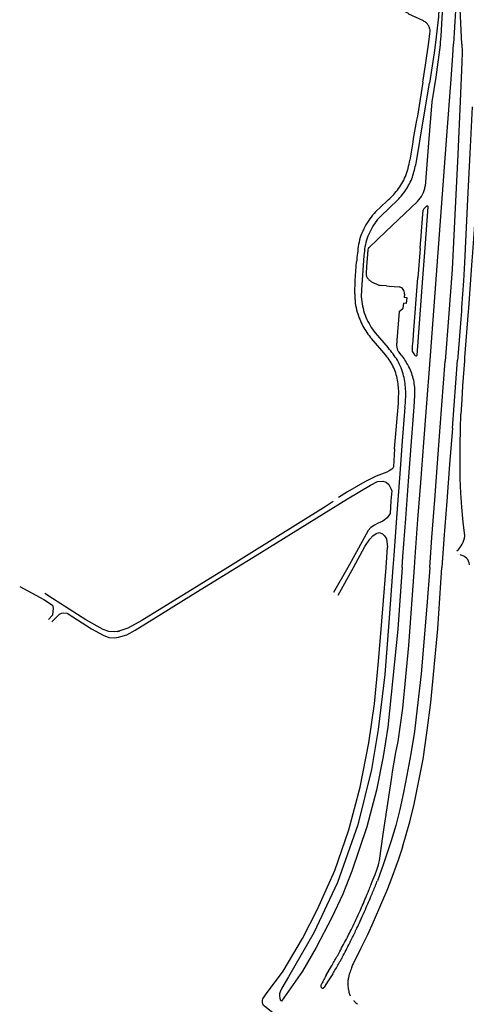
# Model space of a CAD drawing. Extents: x 148869 to 161638, y 453607 to 469810.
# Tile 952 of 1056: x 159116.35 to 159118.99, y 459873.23 to 459879.06. Entities that reach past the tile are written whole.
import ezdxf

# ---------------------------------------------------------------- set-up
doc = ezdxf.new("R2010")
doc.units = 0
doc.layers.add('LKI_V01_KANTRIJWEG', color=252, linetype='CONTINUOUS')

msp = doc.modelspace()

# ---------------------------------------------------------------- linework, layer by layer
at = {"layer": 'LKI_V01_KANTRIJWEG'}
for p, q in [((159118.8121, 459878.7247), (159118.7885, 459878.5778)), ((159118.8121, 459878.7247), (159118.7885, 459878.5778)), ((159118.736, 459878.6948), (159118.7039, 459878.4933)), ((159118.736, 459878.6948), (159118.7039, 459878.4933)), ((159118.7369, 459878.4541), (159118.7747, 459878.6883)), ((159118.7369, 459878.4541), (159118.7747, 459878.6883)), ((159118.8784, 459878.3771), (159118.9039, 459878.7119)), ((159118.8784, 459878.3771), (159118.9039, 459878.7119)), ((159118.7885, 459878.5778), (159118.7689, 459878.3344)), ((159118.7885, 459878.5778), (159118.7689, 459878.3344)), ((159118.6983, 459878.225), (159118.7369, 459878.4541)), ((159118.6983, 459878.225), (159118.7369, 459878.4541)), ((159118.843, 459877.8987), (159118.8784, 459878.3771)), ((159118.843, 459877.8987), (159118.8784, 459878.3771)), ((159118.6777, 459878.3386), (159118.6595, 459878.2328)), ((159118.6777, 459878.3386), (159118.6595, 459878.2328)), ((159118.7689, 459878.3344), (159118.7493, 459878.0776)), ((159118.7689, 459878.3344), (159118.7493, 459878.0776)), ((159118.4564, 459877.9268), (159118.4895, 459877.9586)), ((159118.4564, 459877.9268), (159118.4895, 459877.9586)), ((159118.489, 459877.903), (159118.5857, 459877.9948)), ((159118.489, 459877.903), (159118.5857, 459877.9948)), ((159118.5232, 459877.989), (159118.4895, 459877.9586)), ((159118.5232, 459877.989), (159118.4895, 459877.9586)), ((159118.5523, 459877.8428), (159118.7043, 459877.9875)), ((159118.5523, 459877.8428), (159118.7043, 459877.9875)), ((159118.4588, 459877.8686), (159118.4552, 459877.8638)), ((159118.4588, 459877.8686), (159118.4552, 459877.8638)), ((159118.5172, 459877.8092), (159118.5523, 459877.8428)), ((159118.5172, 459877.8092), (159118.5523, 459877.8428)), ((159118.7788, 459877.0467), (159118.843, 459877.8987)), ((159118.7788, 459877.0467), (159118.843, 459877.8987)), ((159118.5172, 459877.8092), (159118.4174, 459877.7151)), ((159118.5172, 459877.8092), (159118.4174, 459877.7151)), ((159118.7196, 459877.7085), (159118.7069, 459877.5357)), ((159118.7196, 459877.7085), (159118.7069, 459877.5357)), ((159118.3874, 459877.6667), (159118.3732, 459877.4639)), ((159118.3874, 459877.6667), (159118.3732, 459877.4639)), ((159118.5208, 459877.4871), (159118.4915, 459877.4895)), ((159118.5208, 459877.4871), (159118.4915, 459877.4895)), ((159118.5208, 459877.4871), (159118.5371, 459877.486)), ((159118.5208, 459877.4871), (159118.5371, 459877.486)), ((159118.5371, 459877.486), (159118.5955, 459877.4817)), ((159118.5371, 459877.486), (159118.5955, 459877.4817)), ((159118.6273, 459877.4393), (159118.626, 459877.4199)), ((159118.6273, 459877.4393), (159118.626, 459877.4199)), ((159118.5953, 459877.335), (159118.5824, 459877.1632)), ((159118.5953, 459877.335), (159118.5824, 459877.1632)), ((159118.9653, 459877.3598), (159118.9639, 459877.3386)), ((159118.9653, 459877.3598), (159118.9639, 459877.3386)), ((159118.454, 459877.2101), (159118.5316, 459877.1196)), ((159118.454, 459877.2101), (159118.5316, 459877.1196)), ((159118.5167, 459877.0765), (159118.4314, 459877.1758)), ((159118.5167, 459877.0765), (159118.4314, 459877.1758)), ((159118.5824, 459877.1632), (159118.5814, 459877.1505)), ((159118.5824, 459877.1632), (159118.5814, 459877.1505)), ((159118.5929, 459877.0958), (159118.606, 459877.0784)), ((159118.5929, 459877.0958), (159118.606, 459877.0784)), ((159118.6095, 459877.075), (159118.606, 459877.0784)), ((159118.6095, 459877.075), (159118.606, 459877.0784)), ((159118.6095, 459877.075), (159118.6164, 459877.0675)), ((159118.6095, 459877.075), (159118.6164, 459877.0675)), ((159118.6164, 459877.0675), (159118.619, 459877.0642)), ((159118.6164, 459877.0675), (159118.619, 459877.0642)), ((159118.7572, 459876.7664), (159118.7788, 459877.0467)), ((159118.7572, 459876.7664), (159118.7788, 459877.0467)), ((159118.8391, 459876.6514), (159118.8682, 459877.0415)), ((159118.8391, 459876.6514), (159118.8682, 459877.0415)), ((159118.9109, 459876.6445), (159118.9418, 459877.0464)), ((159118.9109, 459876.6445), (159118.9418, 459877.0464)), ((159118.9431, 459877.0672), (159118.9418, 459877.0464)), ((159118.9431, 459877.0672), (159118.9418, 459877.0464)), ((159118.982, 459877.0425), (159118.9711, 459876.8944)), ((159118.982, 459877.0425), (159118.9711, 459876.8944)), ((159118.9711, 459876.8944), (159118.9662, 459876.8118)), ((159118.9711, 459876.8944), (159118.9662, 459876.8118)), ((159118.5691, 459876.5218), (159118.5911, 459876.7925)), ((159118.5691, 459876.5218), (159118.5911, 459876.7925)), ((159118.5911, 459876.7925), (159118.5928, 459876.8346)), ((159118.5911, 459876.7925), (159118.5928, 459876.8346)), ((159118.6854, 459876.7716), (159118.6888, 459876.8375)), ((159118.6854, 459876.7716), (159118.6888, 459876.8375)), ((159118.9662, 459876.8118), (159118.9615, 459876.7271)), ((159118.9662, 459876.8118), (159118.9615, 459876.7271)), ((159118.63, 459876.7693), (159118.6141, 459876.5681)), ((159118.63, 459876.7693), (159118.6141, 459876.5681)), ((159118.6696, 459876.5652), (159118.6854, 459876.7716)), ((159118.6696, 459876.5652), (159118.6854, 459876.7716)), ((159118.7416, 459876.5592), (159118.7572, 459876.7664)), ((159118.7416, 459876.5592), (159118.7572, 459876.7664)), ((159118.9588, 459876.6402), (159118.9615, 459876.7271)), ((159118.9588, 459876.6402), (159118.9615, 459876.7271)), ((159118.8229, 459876.4372), (159118.8391, 459876.6514)), ((159118.8229, 459876.4372), (159118.8391, 459876.6514)), ((159118.9109, 459876.6445), (159118.8943, 459876.4291)), ((159118.9109, 459876.6445), (159118.8943, 459876.4291)), ((159118.9565, 459876.5437), (159118.9588, 459876.6402)), ((159118.9565, 459876.5437), (159118.9588, 459876.6402)), ((159118.6141, 459876.5681), (159118.5985, 459876.348)), ((159118.6141, 459876.5681), (159118.5985, 459876.348)), ((159118.6521, 459876.3298), (159118.6696, 459876.5652)), ((159118.6521, 459876.3298), (159118.6696, 459876.5652)), ((159118.7236, 459876.3232), (159118.7416, 459876.5592)), ((159118.7236, 459876.3232), (159118.7416, 459876.5592)), ((159118.5691, 459876.5218), (159118.5616, 459876.4162)), ((159118.5691, 459876.5218), (159118.5616, 459876.4162)), ((159118.956, 459876.4355), (159118.9565, 459876.5437)), ((159118.956, 459876.4355), (159118.9565, 459876.5437)), ((159118.8064, 459876.22), (159118.8229, 459876.4372)), ((159118.8064, 459876.22), (159118.8229, 459876.4372)), ((159118.8943, 459876.4291), (159118.8776, 459876.213)), ((159118.8943, 459876.4291), (159118.8776, 459876.213)), ((159118.5985, 459876.348), (159118.5804, 459876.1137)), ((159118.5985, 459876.348), (159118.5804, 459876.1137)), ((159118.6353, 459876.1085), (159118.6521, 459876.3298)), ((159118.6353, 459876.1085), (159118.6521, 459876.3298)), ((159118.7071, 459876.1028), (159118.7236, 459876.3232)), ((159118.7071, 459876.1028), (159118.7236, 459876.3232)), ((159118.7897, 459875.9971), (159118.8064, 459876.22)), ((159118.7897, 459875.9971), (159118.8064, 459876.22)), ((159118.8776, 459876.213), (159118.8609, 459875.9874)), ((159118.8776, 459876.213), (159118.8609, 459875.9874)), ((159118.9665, 459876.176), (159118.9611, 459876.2597)), ((159118.9665, 459876.176), (159118.9611, 459876.2597)), ((159118.5804, 459876.1137), (159118.5637, 459875.8905)), ((159118.5804, 459876.1137), (159118.5637, 459875.8905)), ((159118.6184, 459875.8851), (159118.6353, 459876.1085)), ((159118.6184, 459875.8851), (159118.6353, 459876.1085)), ((159118.6908, 459875.8819), (159118.7071, 459876.1028)), ((159118.6908, 459875.8819), (159118.7071, 459876.1028)), ((159118.7769, 459875.8195), (159118.7897, 459875.9971)), ((159118.7769, 459875.8195), (159118.7897, 459875.9971)), ((159118.8609, 459875.9874), (159118.8486, 459875.8195)), ((159118.8609, 459875.9874), (159118.8486, 459875.8195)), ((159118.5181, 459875.8195), (159118.5268, 459875.9387)), ((159118.5181, 459875.8195), (159118.5268, 459875.9387)), ((159118.5637, 459875.8905), (159118.5585, 459875.8195)), ((159118.5637, 459875.8905), (159118.5585, 459875.8195)), ((159118.6134, 459875.8195), (159118.6184, 459875.8851)), ((159118.6134, 459875.8195), (159118.6184, 459875.8851)), ((159118.6861, 459875.8195), (159118.6908, 459875.8819)), ((159118.6861, 459875.8195), (159118.6908, 459875.8819)), ((159118.2913, 459875.8195), (159118.2072, 459875.6702)), ((159118.2913, 459875.8195), (159118.2072, 459875.6702)), ((159118.2353, 459875.6556), (159118.3255, 459875.8195)), ((159118.2353, 459875.6556), (159118.3255, 459875.8195)), ((159118.3664, 459873.5609), (159118.3349, 459873.4954)), ((159118.3664, 459873.5609), (159118.3349, 459873.4954)), ((159118.3349, 459873.4954), (159118.3253, 459873.4774)), ((159118.3349, 459873.4954), (159118.3253, 459873.4774)), ((159118.1647, 459873.4046), (159118.1951, 459873.4569)), ((159118.1647, 459873.4046), (159118.1951, 459873.4569)), ((159118.1338, 459873.3422), (159118.1372, 459873.3511)), ((159118.1338, 459873.3422), (159118.1372, 459873.3511)), ((159118.3042, 459873.2857), (159118.3055, 459873.2828)), ((159118.3042, 459873.2857), (159118.3055, 459873.2828)), ((159118.3279, 459873.2528), (159118.3295, 459873.2508)), ((159118.3279, 459873.2528), (159118.3295, 459873.2508))]:
    msp.add_line(p, q, dxfattribs=at)
for points in [[(159118.9658, 459878.9184), (159118.9571, 459879.1257), (159118.9549, 459879.1976), (159118.9553, 459879.2239), (159118.9687, 459879.5236), (159118.984, 459879.8868), (159118.9914, 459880.0018)], [(159118.9658, 459878.9184), (159118.9571, 459879.1257), (159118.9549, 459879.1976), (159118.9553, 459879.2239), (159118.9687, 459879.5236), (159118.984, 459879.8868), (159118.9914, 459880.0018)], [(159118.8685, 459879.7594), (159118.8692, 459879.542), (159118.8672, 459879.4305), (159118.8606, 459879.2768), (159118.847, 459879.0402), (159118.842, 459878.9668), (159118.8395, 459878.9321), (159118.8389, 459878.9266)], [(159118.8685, 459879.7594), (159118.8692, 459879.542), (159118.8672, 459879.4305), (159118.8606, 459879.2768), (159118.847, 459879.0402), (159118.842, 459878.9668), (159118.8395, 459878.9321), (159118.8389, 459878.9266)], [(159118.943, 459879.6748), (159118.9392, 459879.416), (159118.9286, 459879.1191), (159118.917, 459878.9215)], [(159118.943, 459879.6748), (159118.9392, 459879.416), (159118.9286, 459879.1191), (159118.917, 459878.9215)], [(159118.8363, 459879.4372), (159118.836, 459879.2618), (159118.8284, 459879.0804), (159118.811, 459878.9284)], [(159118.8363, 459879.4372), (159118.836, 459879.2618), (159118.8284, 459879.0804), (159118.811, 459878.9284)], [(159118.7404, 459879.057), (159118.7135, 459879.0691), (159118.6527, 459879.0969), (159118.6508, 459879.1005), (159118.623, 459879.1153)], [(159118.7404, 459879.057), (159118.7135, 459879.0691), (159118.6527, 459879.0969), (159118.6508, 459879.1005), (159118.623, 459879.1153)], [(159118.7718, 459878.9309), (159118.7781, 459878.9829), (159118.7793, 459878.9942)], [(159118.7718, 459878.9309), (159118.7781, 459878.9829), (159118.7793, 459878.9942)], [(159118.736, 459878.6948), (159118.7521, 459878.7942), (159118.7718, 459878.9309)], [(159118.736, 459878.6948), (159118.7521, 459878.7942), (159118.7718, 459878.9309)], [(159118.811, 459878.9284), (159118.8032, 459878.8675), (159118.7747, 459878.6883)], [(159118.811, 459878.9284), (159118.8032, 459878.8675), (159118.7747, 459878.6883)], [(159118.8389, 459878.9266), (159118.8383, 459878.9155), (159118.8121, 459878.7247)], [(159118.8389, 459878.9266), (159118.8383, 459878.9155), (159118.8121, 459878.7247)], [(159118.9658, 459878.9184), (159118.9678, 459878.8723), (159118.9668, 459878.8125), (159118.9567, 459878.5822), (159118.9433, 459878.2661), (159118.926, 459877.9088), (159118.9091, 459877.5851), (159118.8875, 459877.2974), (159118.8682, 459877.0415)], [(159118.9658, 459878.9184), (159118.9678, 459878.8723), (159118.9668, 459878.8125), (159118.9567, 459878.5822), (159118.9433, 459878.2661), (159118.926, 459877.9088), (159118.9091, 459877.5851), (159118.8875, 459877.2974), (159118.8682, 459877.0415)], [(159118.9039, 459878.7119), (159118.9129, 459878.852), (159118.917, 459878.9215)], [(159118.9039, 459878.7119), (159118.9129, 459878.852), (159118.917, 459878.9215)], [(159119.0284, 459878.5488), (159119.0135, 459878.2717), (159118.9998, 459878.0015), (159118.9816, 459877.6235), (159118.9757, 459877.5165), (159118.9653, 459877.3598)], [(159119.0284, 459878.5488), (159119.0135, 459878.2717), (159118.9998, 459878.0015), (159118.9816, 459877.6235), (159118.9757, 459877.5165), (159118.9653, 459877.3598)], [(159118.7039, 459878.4933), (159118.6984, 459878.4686), (159118.6794, 459878.3601), (159118.6777, 459878.3386)], [(159118.7039, 459878.4933), (159118.6984, 459878.4686), (159118.6794, 459878.3601), (159118.6777, 459878.3386)], [(159118.7021, 459877.0772), (159118.7369, 459877.5336), (159118.75, 459877.712), (159118.7682, 459877.9548)], [(159118.7021, 459877.0772), (159118.7369, 459877.5336), (159118.75, 459877.712), (159118.7682, 459877.9548)], [(159118.7256, 459877.7793), (159118.7281, 459877.8125), (159118.7375, 459877.9366)], [(159118.7256, 459877.7793), (159118.7281, 459877.8125), (159118.7375, 459877.9366)], [(159119.046, 459877.9001), (159119.0445, 459877.8789), (159119.0275, 459877.658), (159119.0264, 459877.637), (159119.0053, 459877.3564), (159119.0037, 459877.3355), (159118.9833, 459877.0634), (159118.982, 459877.0425)], [(159119.046, 459877.9001), (159119.0445, 459877.8789), (159119.0275, 459877.658), (159119.0264, 459877.637), (159119.0053, 459877.3564), (159119.0037, 459877.3355), (159118.9833, 459877.0634), (159118.982, 459877.0425)], [(159118.7196, 459877.7085), (159118.7221, 459877.7392), (159118.7256, 459877.7793)], [(159118.7196, 459877.7085), (159118.7221, 459877.7392), (159118.7256, 459877.7793)], [(159118.4111, 459877.7013), (159118.403, 459877.6008), (159118.4, 459877.561)], [(159118.4111, 459877.7013), (159118.403, 459877.6008), (159118.4, 459877.561)], [(159118.3338, 459877.4398), (159118.3357, 459877.5202), (159118.3439, 459877.6298)], [(159118.3338, 459877.4398), (159118.3357, 459877.5202), (159118.3439, 459877.6298)], [(159118.6787, 459877.1617), (159118.6809, 459877.1999), (159118.7069, 459877.5357)], [(159118.6787, 459877.1617), (159118.6809, 459877.1999), (159118.7069, 459877.5357)], [(159118.5953, 459877.335), (159118.6205, 459877.3545), (159118.6228, 459877.3852)], [(159118.5953, 459877.335), (159118.6205, 459877.3545), (159118.6228, 459877.3852)], [(159118.626, 459877.4199), (159118.6412, 459877.4188), (159118.6382, 459877.3836), (159118.6228, 459877.3852)], [(159118.626, 459877.4199), (159118.6412, 459877.4188), (159118.6382, 459877.3836), (159118.6228, 459877.3852)], [(159118.9639, 459877.3386), (159118.9608, 459877.2912), (159118.9431, 459877.0672)], [(159118.9639, 459877.3386), (159118.9608, 459877.2912), (159118.9431, 459877.0672)], [(159118.6749, 459877.0974), (159118.6739, 459877.1), (159118.6757, 459877.1301), (159118.6787, 459877.1617)], [(159118.6749, 459877.0974), (159118.6739, 459877.1), (159118.6757, 459877.1301), (159118.6787, 459877.1617)], [(159118.5616, 459876.4162), (159118.5595, 459876.4098), (159118.5522, 459876.4022), (159118.5371, 459876.3914), (159118.5238, 459876.3847), (159118.5063, 459876.3785), (159118.4599, 459876.3593), (159118.3927, 459876.3258), (159118.2906, 459876.2683), (159118.2373, 459876.2333)], [(159118.5616, 459876.4162), (159118.5595, 459876.4098), (159118.5522, 459876.4022), (159118.5371, 459876.3914), (159118.5238, 459876.3847), (159118.5063, 459876.3785), (159118.4599, 459876.3593), (159118.3927, 459876.3258), (159118.2906, 459876.2683), (159118.2373, 459876.2333)], [(159118.9611, 459876.2597), (159118.9568, 459876.3464), (159118.956, 459876.4355)], [(159118.9611, 459876.2597), (159118.9568, 459876.3464), (159118.956, 459876.4355)], [(159117.6335, 459875.8195), (159117.7294, 459875.8783), (159118.29, 459876.2255), (159118.4263, 459876.3074), (159118.4681, 459876.328), (159118.4996, 459876.3313), (159118.5198, 459876.3237), (159118.535, 459876.3113), (159118.5464, 459876.2874), (159118.5521, 459876.2725)], [(159117.6335, 459875.8195), (159117.7294, 459875.8783), (159118.29, 459876.2255), (159118.4263, 459876.3074), (159118.4681, 459876.328), (159118.4996, 459876.3313), (159118.5198, 459876.3237), (159118.535, 459876.3113), (159118.5464, 459876.2874), (159118.5521, 459876.2725)], [(159118.5521, 459876.2725), (159118.5471, 459876.2134), (159118.5419, 459876.1388), (159118.5252, 459876.1126), (159118.5, 459876.0941), (159118.4721, 459876.0814), (159118.4509, 459876.0707), (159118.4291, 459876.0566), (159118.4127, 459876.0381), (159118.343, 459875.9112), (159118.2913, 459875.8195)], [(159118.5521, 459876.2725), (159118.5471, 459876.2134), (159118.5419, 459876.1388), (159118.5252, 459876.1126), (159118.5, 459876.0941), (159118.4721, 459876.0814), (159118.4509, 459876.0707), (159118.4291, 459876.0566), (159118.4127, 459876.0381), (159118.343, 459875.9112), (159118.2913, 459875.8195)], [(159118.206, 459876.2095), (159118.1633, 459876.1818), (159117.6916, 459875.8874), (159117.5819, 459875.8195)], [(159118.206, 459876.2095), (159118.1633, 459876.1818), (159117.6916, 459875.8874), (159117.5819, 459875.8195)], [(159118.9846, 459876.0066), (159118.9747, 459876.088), (159118.9665, 459876.176)], [(159118.9846, 459876.0066), (159118.9747, 459876.088), (159118.9665, 459876.176)], [(159118.3255, 459875.8195), (159118.3929, 459875.9435), (159118.4232, 459875.9864), (159118.4406, 459876.0072), (159118.4591, 459876.0198), (159118.48, 459876.0268), (159118.4974, 459876.0187), (159118.5096, 459876.0072), (159118.5206, 459875.9887), (159118.5268, 459875.9387)], [(159118.3255, 459875.8195), (159118.3929, 459875.9435), (159118.4232, 459875.9864), (159118.4406, 459876.0072), (159118.4591, 459876.0198), (159118.48, 459876.0268), (159118.4974, 459876.0187), (159118.5096, 459876.0072), (159118.5206, 459875.9887), (159118.5268, 459875.9387)], [(159116.5412, 459875.4974), (159116.5853, 459875.5419), (159116.5968, 459875.5495), (159116.609, 459875.5499), (159116.6282, 459875.5484), (159116.6369, 459875.5439), (159116.7749, 459875.4564), (159116.8449, 459875.4174), (159116.8783, 459875.4053), (159116.9108, 459875.4026), (159116.9356, 459875.4058), (159116.9845, 459875.421), (159117.0336, 459875.4483), (159117.1003, 459875.4894), (159117.3924, 459875.6715), (159117.6335, 459875.8195)], [(159116.5412, 459875.4974), (159116.5853, 459875.5419), (159116.5968, 459875.5495), (159116.609, 459875.5499), (159116.6282, 459875.5484), (159116.6369, 459875.5439), (159116.7749, 459875.4564), (159116.8449, 459875.4174), (159116.8783, 459875.4053), (159116.9108, 459875.4026), (159116.9356, 459875.4058), (159116.9845, 459875.421), (159117.0336, 459875.4483), (159117.1003, 459875.4894), (159117.3924, 459875.6715), (159117.6335, 459875.8195)], [(159117.5819, 459875.8195), (159117.0733, 459875.5046), (159116.9901, 459875.4589), (159116.9315, 459875.441)], [(159117.5819, 459875.8195), (159117.0733, 459875.5046), (159116.9901, 459875.4589), (159116.9315, 459875.441)], [(159117.8503, 459873.1798), (159117.798, 459873.22), (159117.7931, 459873.2254), (159117.7886, 459873.2339), (159117.7863, 459873.2417), (159117.7862, 459873.2492), (159117.7868, 459873.2565), (159117.7893, 459873.2634), (159117.7928, 459873.2704), (159117.8049, 459873.2876), (159117.9091, 459873.4288), (159118.0241, 459873.6221), (159118.1135, 459873.7944), (159118.2148, 459874.025), (159118.2976, 459874.2649), (159118.3655, 459874.5169), (159118.4173, 459874.7808), (159118.4495, 459875.0116), (159118.4742, 459875.2618), (159118.4937, 459875.502), (159118.5181, 459875.8195)], [(159117.8503, 459873.1798), (159117.798, 459873.22), (159117.7931, 459873.2254), (159117.7886, 459873.2339), (159117.7863, 459873.2417), (159117.7862, 459873.2492), (159117.7868, 459873.2565), (159117.7893, 459873.2634), (159117.7928, 459873.2704), (159117.8049, 459873.2876), (159117.9091, 459873.4288), (159118.0241, 459873.6221), (159118.1135, 459873.7944), (159118.2148, 459874.025), (159118.2976, 459874.2649), (159118.3655, 459874.5169), (159118.4173, 459874.7808), (159118.4495, 459875.0116), (159118.4742, 459875.2618), (159118.4937, 459875.502), (159118.5181, 459875.8195)], [(159118.5585, 459875.8195), (159118.535, 459875.4936), (159118.5105, 459875.1862), (159118.4713, 459874.8591), (159118.4317, 459874.6217), (159118.3515, 459874.2957), (159118.2309, 459873.9531), (159118.0914, 459873.6558), (159117.9417, 459873.3944), (159117.9013, 459873.3276), (159117.8907, 459873.3059), (159117.8878, 459873.2926), (159117.8879, 459873.279), (159117.8898, 459873.2684), (159117.8926, 459873.2586), (159117.9002, 459873.2494)], [(159118.5585, 459875.8195), (159118.535, 459875.4936), (159118.5105, 459875.1862), (159118.4713, 459874.8591), (159118.4317, 459874.6217), (159118.3515, 459874.2957), (159118.2309, 459873.9531), (159118.0914, 459873.6558), (159117.9417, 459873.3944), (159117.9013, 459873.3276), (159117.8907, 459873.3059), (159117.8878, 459873.2926), (159117.8879, 459873.279), (159117.8898, 459873.2684), (159117.8926, 459873.2586), (159117.9002, 459873.2494)], [(159118.6136, 459875.8195), (159118.5872, 459875.4536), (159118.5293, 459874.8737), (159118.5015, 459874.6998), (159118.4616, 459874.5003), (159118.405, 459874.2822), (159118.3164, 459874.0204), (159118.2618, 459873.8848), (159118.1974, 459873.7448), (159118.1056, 459873.569), (159118.0236, 459873.4285), (159117.9002, 459873.2494)], [(159118.6136, 459875.8195), (159118.5872, 459875.4536), (159118.5293, 459874.8737), (159118.5015, 459874.6998), (159118.4616, 459874.5003), (159118.405, 459874.2822), (159118.3164, 459874.0204), (159118.2618, 459873.8848), (159118.1974, 459873.7448), (159118.1056, 459873.569), (159118.0236, 459873.4285), (159117.9002, 459873.2494)], [(159118.5891, 459874.7891), (159118.6173, 459874.985), (159118.6524, 459875.3562), (159118.6862, 459875.8195)], [(159118.5891, 459874.7891), (159118.6173, 459874.985), (159118.6524, 459875.3562), (159118.6862, 459875.8195)], [(159118.6159, 459874.1624), (159118.6587, 459874.3123), (159118.6839, 459874.4167), (159118.7371, 459874.6828), (159118.7619, 459874.8538), (159118.7834, 459875.0185), (159118.8239, 459875.4549), (159118.8486, 459875.8195)], [(159118.6159, 459874.1624), (159118.6587, 459874.3123), (159118.6839, 459874.4167), (159118.7371, 459874.6828), (159118.7619, 459874.8538), (159118.7834, 459875.0185), (159118.8239, 459875.4549), (159118.8486, 459875.8195)], [(159118.7769, 459875.8195), (159118.7593, 459875.5906), (159118.7266, 459875.19), (159118.7027, 459874.9849), (159118.6861, 459874.8473), (159118.6648, 459874.7156)], [(159118.7769, 459875.8195), (159118.7593, 459875.5906), (159118.7266, 459875.19), (159118.7027, 459874.9849), (159118.6861, 459874.8473), (159118.6648, 459874.7156)], [(159116.3503, 459875.706), (159116.4934, 459875.6291), (159116.5438, 459875.5957), (159116.5481, 459875.5784), (159116.5452, 459875.5377), (159116.5215, 459875.5119)], [(159116.3503, 459875.706), (159116.4934, 459875.6291), (159116.5438, 459875.5957), (159116.5481, 459875.5784), (159116.5452, 459875.5377), (159116.5215, 459875.5119)], [(159116.9315, 459875.441), (159116.9122, 459875.4389), (159116.8786, 459875.4397), (159116.8451, 459875.452), (159116.7421, 459875.5082), (159116.5444, 459875.6351), (159116.4987, 459875.666)], [(159116.9315, 459875.441), (159116.9122, 459875.4389), (159116.8786, 459875.4397), (159116.8451, 459875.452), (159116.7421, 459875.5082), (159116.5444, 459875.6351), (159116.4987, 459875.666)], [(159116.9315, 459875.441), (159116.9276, 459875.4398), (159116.9417, 459875.4421), (159116.9315, 459875.441)], [(159116.9315, 459875.441), (159116.9276, 459875.4398), (159116.9417, 459875.4421), (159116.9315, 459875.441)], [(159118.5523, 459874.577), (159118.557, 459874.6088), (159118.5768, 459874.7237), (159118.5891, 459874.7891)], [(159118.5523, 459874.577), (159118.557, 459874.6088), (159118.5768, 459874.7237), (159118.5891, 459874.7891)], [(159118.6648, 459874.7156), (159118.6421, 459874.5886), (159118.6216, 459874.4861), (159118.5991, 459874.3846), (159118.5752, 459874.2914), (159118.548, 459874.2003), (159118.5212, 459874.1169), (159118.5011, 459874.0576)], [(159118.6648, 459874.7156), (159118.6421, 459874.5886), (159118.6216, 459874.4861), (159118.5991, 459874.3846), (159118.5752, 459874.2914), (159118.548, 459874.2003), (159118.5212, 459874.1169), (159118.5011, 459874.0576)], [(159118.4764, 459874.0668), (159118.4797, 459874.083), (159118.5017, 459874.2391), (159118.5523, 459874.577)], [(159118.4764, 459874.0668), (159118.4797, 459874.083), (159118.5017, 459874.2391), (159118.5523, 459874.577)], [(159118.6159, 459874.1624), (159118.5892, 459874.0862), (159118.5401, 459873.9506), (159118.5223, 459873.9064), (159118.4922, 459873.8317), (159118.4423, 459873.7177), (159118.4078, 459873.6433), (159118.3664, 459873.5609)], [(159118.6159, 459874.1624), (159118.5892, 459874.0862), (159118.5401, 459873.9506), (159118.5223, 459873.9064), (159118.4922, 459873.8317), (159118.4423, 459873.7177), (159118.4078, 459873.6433), (159118.3664, 459873.5609)], [(159118.453, 459874.0005), (159118.463, 459874.0287), (159118.4732, 459874.0573), (159118.4764, 459874.0668)], [(159118.453, 459874.0005), (159118.463, 459874.0287), (159118.4732, 459874.0573), (159118.4764, 459874.0668)], [(159118.5011, 459874.0576), (159118.4911, 459874.0295), (159118.4667, 459873.9637)], [(159118.5011, 459874.0576), (159118.4911, 459874.0295), (159118.4667, 459873.9637)], [(159118.2028, 459873.4127), (159118.1765, 459873.3697), (159118.1522, 459873.3323)], [(159118.2028, 459873.4127), (159118.1765, 459873.3697), (159118.1522, 459873.3323)]]:
    msp.add_lwpolyline(points, dxfattribs=at)
for centre, radius, start, end in [((159118.7051, 459878.9915), 0.0744, 46.09399, 61.64619), ((159118.7051, 459878.9915), 0.0744, 46.09399, 61.64619), ((159118.7053, 459878.9918), 0.0741, 30.43027, 46.05364), ((159118.7053, 459878.9918), 0.0741, 30.43027, 46.05364), ((159118.7058, 459878.9922), 0.0734, 15.998, 30.38281), ((159118.7058, 459878.9922), 0.0734, 15.998, 30.38281), ((159118.7058, 459878.992), 0.0735, 1.77606, 16.13352), ((159118.7058, 459878.992), 0.0735, 1.77606, 16.13352), ((159118.0517, 459878.3466), 0.6184, 340.05466, 349.39016), ((159118.0517, 459878.3466), 0.6184, 340.05466, 349.39016), ((159117.8507, 459878.393), 0.8641, 343.1224, 348.78884), ((159117.8507, 459878.393), 0.8641, 343.1224, 348.78884), ((159118.3135, 459878.27), 0.3466, 321.64881, 337.19704), ((159118.3135, 459878.27), 0.3466, 321.64881, 337.19704), ((159118.3509, 459878.2502), 0.3441, 327.46364, 341.70667), ((159118.3509, 459878.2502), 0.3441, 327.46364, 341.70667), ((159118.5961, 459878.0979), 0.1546, 314.42406, 352.47127), ((159118.5961, 459878.0979), 0.1546, 314.42406, 352.47127), ((159118.2091, 459878.3472), 0.4764, 311.24479, 322.15508), ((159118.2091, 459878.3472), 0.4764, 311.24479, 322.15508), ((159118.2702, 459878.2999), 0.4389, 315.94948, 327.64902), ((159118.2702, 459878.2999), 0.4389, 315.94948, 327.64902), ((159118.8024, 459877.8981), 0.0753, 125.54688, 137.16448), ((159118.8024, 459877.8981), 0.0753, 125.54688, 137.16448), ((159118.762, 459877.9541), 0.00629, 6.02882, 122.612), ((159118.762, 459877.9541), 0.00629, 6.02882, 122.612), ((159118.7461, 459877.6533), 0.3984, 136.63355, 152.48986), ((159118.7461, 459877.6533), 0.3984, 136.63355, 152.48986), ((159118.633, 459877.7461), 0.2129, 132.55276, 144.88929), ((159118.633, 459877.7461), 0.2129, 132.55276, 144.88929), ((159118.8025, 459877.8976), 0.0758, 136.92251, 148.99254), ((159118.8025, 459877.8976), 0.0758, 136.92251, 148.99254), ((159118.8081, 459877.619), 0.4295, 145.24772, 159.41607), ((159118.8081, 459877.619), 0.4295, 145.24772, 159.41607), ((159118.6921, 459877.6729), 0.3416, 151.2374, 169.84916), ((159118.6921, 459877.6729), 0.3416, 151.2374, 169.84916), ((159119.619, 459877.5345), 1.2786, 171.06479, 175.72543), ((159119.619, 459877.5345), 1.2786, 171.06479, 175.72543), ((159118.828, 459877.6407), 0.4413, 162.96256, 176.61724), ((159118.828, 459877.6407), 0.4413, 162.96256, 176.61724), ((159118.4319, 459877.7003), 0.0208, 134.4131, 177.06921), ((159118.4319, 459877.7003), 0.0208, 134.4131, 177.06921), ((159118.4519, 459877.56), 0.0519, 178.81112, 186.27849), ((159118.4519, 459877.56), 0.0519, 178.81112, 186.27849), ((159118.4199, 459877.5562), 0.0197, 185.63395, 197.64137), ((159118.4199, 459877.5562), 0.0197, 185.63395, 197.64137), ((159118.5609, 459877.5993), 0.1671, 197.06803, 199.65797), ((159118.5609, 459877.5993), 0.1671, 197.06803, 199.65797), ((159118.4309, 459877.5527), 0.029, 199.40386, 205.27255), ((159118.4309, 459877.5527), 0.029, 199.40386, 205.27255), ((159118.4518, 459877.5624), 0.052, 205.05748, 211.43677), ((159118.4518, 459877.5624), 0.052, 205.05748, 211.43677), ((159118.4509, 459877.5617), 0.0509, 211.28808, 217.84056), ((159118.4509, 459877.5617), 0.0509, 211.28808, 217.84056), ((159118.4435, 459877.5556), 0.0413, 217.49626, 224.85527), ((159118.4435, 459877.5556), 0.0413, 217.49626, 224.85527), ((159118.4701, 459877.5816), 0.0786, 224.61029, 230.05767), ((159118.4701, 459877.5816), 0.0786, 224.61029, 230.05767), ((159118.4751, 459877.587), 0.0859, 229.80256, 237.40316), ((159118.4751, 459877.587), 0.0859, 229.80256, 237.40316), ((159118.5378, 459877.6844), 0.2017, 237.31814, 242.2404), ((159118.5378, 459877.6844), 0.2017, 237.31814, 242.2404), ((159118.4902, 459877.5929), 0.0986, 241.95546, 246.18293), ((159118.4902, 459877.5929), 0.0986, 241.95546, 246.18293), ((159118.7608, 459878.1994), 0.7627, 245.98464, 247.40301), ((159118.7608, 459878.1994), 0.7627, 245.98464, 247.40301), ((159118.4894, 459877.5473), 0.0564, 247.39013, 256.39525), ((159118.4894, 459877.5473), 0.0564, 247.39013, 256.39525), ((159118.517, 459877.6613), 0.1736, 256.37761, 261.57362), ((159118.517, 459877.6613), 0.1736, 256.37761, 261.57362), ((159118.6641, 459877.4285), 0.3305, 178.03856, 196.9231), ((159118.6641, 459877.4285), 0.3305, 178.03856, 196.9231), ((159118.6811, 459877.4333), 0.3094, 174.32973, 194.76399), ((159118.6811, 459877.4333), 0.3094, 174.32973, 194.76399), ((159118.5891, 459877.4439), 0.0383, 58.49596, 80.46541), ((159118.5891, 459877.4439), 0.0383, 58.49596, 80.46541), ((159118.5892, 459877.4439), 0.0383, 36.63786, 58.5824), ((159118.5892, 459877.4439), 0.0383, 36.63786, 58.5824), ((159118.5893, 459877.4439), 0.0382, 14.96141, 36.74968), ((159118.5893, 459877.4439), 0.0382, 14.96141, 36.74968), ((159118.5892, 459877.4438), 0.0384, 353.31126, 15.02384), ((159118.5892, 459877.4438), 0.0384, 353.31126, 15.02384), ((159118.7123, 459877.4322), 0.3779, 195.33298, 208.93781), ((159118.7123, 459877.4322), 0.3779, 195.33298, 208.93781), ((159118.7372, 459877.4417), 0.3658, 193.79549, 211.27537), ((159118.7372, 459877.4417), 0.3658, 193.79549, 211.27537), ((159118.7524, 459877.4466), 0.42, 208.01697, 220.15753), ((159118.7524, 459877.4466), 0.42, 208.01697, 220.15753), ((159118.6326, 459877.3675), 0.2381, 209.06349, 221.38355), ((159118.6326, 459877.3675), 0.2381, 209.06349, 221.38355), ((159118.6901, 459877.1388), 0.1094, 173.8851, 181.16089), ((159118.6901, 459877.1388), 0.1094, 173.8851, 181.16089), ((159118.1902, 459876.8128), 0.459, 30.63485, 41.95853), ((159118.1902, 459876.8128), 0.459, 30.63485, 41.95853), ((159118.6286, 459877.1374), 0.0478, 180.94174, 191.83622), ((159118.6286, 459877.1374), 0.0478, 180.94174, 191.83622), ((159118.8664, 459877.1863), 0.2906, 191.64635, 193.68742), ((159118.8664, 459877.1863), 0.2906, 191.64635, 193.68742), ((159118.7387, 459877.1543), 0.1589, 193.38318, 196.14205), ((159118.7387, 459877.1543), 0.1589, 193.38318, 196.14205), ((159118.6171, 459877.1189), 0.0323, 195.71591, 206.10622), ((159118.6171, 459877.1189), 0.0323, 195.71591, 206.10622), ((159118.6756, 459877.1469), 0.0972, 205.8007, 211.72086), ((159118.6756, 459877.1469), 0.0972, 205.8007, 211.72086), ((159118.7466, 459877.1314), 0.0794, 205.35968, 226.0751), ((159118.7466, 459877.1314), 0.0794, 205.35968, 226.0751), ((159118.2577, 459876.8584), 0.3385, 25.12053, 40.10265), ((159118.2577, 459876.8584), 0.3385, 25.12053, 40.10265), ((159118.3009, 459876.8799), 0.3296, 13.22401, 30.39611), ((159118.3009, 459876.8799), 0.3296, 13.22401, 30.39611), ((159118.2874, 459876.8206), 0.4115, 25.66082, 36.3053), ((159118.2874, 459876.8206), 0.4115, 25.66082, 36.3053), ((159118.6959, 459877.0789), 0.00637, 226.65567, 344.67324), ((159118.6959, 459877.0789), 0.00637, 226.65567, 344.67324), ((159118.248, 459876.8664), 0.3442, 8.67043, 23.22216), ((159118.248, 459876.8664), 0.3442, 8.67043, 23.22216), ((159118.354, 459876.8586), 0.3351, 10.16588, 24.73364), ((159118.354, 459876.8586), 0.3351, 10.16588, 24.73364), ((159118.175, 459876.8534), 0.4182, 357.4227, 8.93317), ((159118.175, 459876.8534), 0.4182, 357.4227, 8.93317), ((159118.2611, 459876.858), 0.3735, 0.90252, 15.09964), ((159118.2611, 459876.858), 0.3735, 0.90252, 15.09964), ((159118.3348, 459876.8556), 0.3545, 357.07373, 10.08961), ((159118.3348, 459876.8556), 0.3545, 357.07373, 10.08961), ((159118.0734, 459876.8434), 0.5616, 352.4228, 2.09061), ((159118.0734, 459876.8434), 0.5616, 352.4228, 2.09061), ((159118.8356, 459876.0281), 0.1506, 312.75061, 351.78059), ((159118.8356, 459876.0281), 0.1506, 312.75061, 351.78059), ((159118.9483, 459875.8304), 0.0639, 4.94853, 81.77423), ((159118.9483, 459875.8304), 0.0639, 4.94853, 81.77423), ((159113.1337, 459876.0147), 5.6878, 338.64968, 339.26037), ((159113.1337, 459876.0147), 5.6878, 338.64968, 339.26037), ((159117.0894, 459874.4629), 1.4386, 337.27271, 338.63186), ((159117.0894, 459874.4629), 1.4386, 337.27271, 338.63186), ((159118.1029, 459874.0694), 0.3515, 338.16086, 339.07302), ((159118.1029, 459874.0694), 0.3515, 338.16086, 339.07302), ((159114.6804, 459875.4193), 4.0564, 338.02605, 338.52249), ((159114.6804, 459875.4193), 4.0564, 338.02605, 338.52249), ((159114.7278, 459875.4074), 4.0079, 338.43254, 338.88745), ((159114.7278, 459875.4074), 4.0079, 338.43254, 338.88745), ((159023.4506, 459913.5987), 102.9268, 337.263786, 337.317136), ((159023.4506, 459913.5987), 102.9268, 337.263786, 337.317136), ((159117.316, 459874.3519), 1.2129, 336.58187, 338.199), ((159117.316, 459874.3519), 1.2129, 336.58187, 338.199), ((159118.2353, 459873.8778), 0.1558, 335.953, 337.68184), ((159118.2353, 459873.8778), 0.1558, 335.953, 337.68184), ((159004.6054, 459922.9595), 123.9581, 336.626393, 336.670496), ((159004.6054, 459922.9595), 123.9581, 336.626393, 336.670496), ((159114.8627, 459875.369), 3.8434, 334.6385, 335.48602), ((159114.8627, 459875.369), 3.8434, 334.6385, 335.48602), ((159116.1908, 459874.767), 2.3852, 335.40786, 336.45995), ((159116.1908, 459874.767), 2.3852, 335.40786, 336.45995), ((159113.197, 459876.0734), 5.677, 335.55279, 336.14631), ((159113.197, 459876.0734), 5.677, 335.55279, 336.14631), ((159118.2028, 459873.8616), 0.2044, 335.70458, 337.12719), ((159118.2028, 459873.8616), 0.2044, 335.70458, 337.12719), ((159114.8316, 459875.3794), 3.876, 333.86195, 334.69647), ((159114.8316, 459875.3794), 3.876, 333.86195, 334.69647), ((159115.3183, 459875.1061), 3.3456, 334.80201, 335.59776), ((159115.3183, 459875.1061), 3.3456, 334.80201, 335.59776), ((159116.2891, 459874.6615), 2.2512, 332.80551, 333.92452), ((159116.2891, 459874.6615), 2.2512, 332.80551, 333.92452), ((159111.2263, 459877.1176), 7.9051, 333.50858, 333.98838), ((159111.2263, 459877.1176), 7.9051, 333.50858, 333.98838), ((159116.5377, 459874.529), 1.9966, 333.90568, 334.89057), ((159116.5377, 459874.529), 1.9966, 333.90568, 334.89057), ((159053.7011, 459908.0178), 73.1728, 331.892583, 331.967382), ((159053.7011, 459908.0178), 73.1728, 331.892583, 331.967382), ((159052.5946, 459907.6098), 73.9909, 332.547556, 332.62201), ((159052.5946, 459907.6098), 73.9909, 332.547556, 332.62201), ((159118.1317, 459873.7135), 0.179, 331.64846, 333.16183), ((159118.1317, 459873.7135), 0.179, 331.64846, 333.16183), ((159117.9943, 459873.7428), 0.3424, 332.45277, 333.76233), ((159117.9943, 459873.7428), 0.3424, 332.45277, 333.76233), ((159116.973, 459874.2222), 1.4409, 330.57048, 331.92713), ((159116.973, 459874.2222), 1.4409, 330.57048, 331.92713), ((159113.6131, 459876.1144), 5.2969, 329.88714, 330.60158), ((159113.6131, 459876.1144), 5.2969, 329.88714, 330.60158), ((159116.1191, 459874.7136), 2.4565, 328.02268, 329.57836), ((159116.1191, 459874.7136), 2.4565, 328.02268, 329.57836), ((159117.69, 459873.7916), 0.635, 329.545, 332.57146), ((159117.69, 459873.7916), 0.635, 329.545, 332.57146), ((159119.202, 459873.1154), 0.9485, 157.56334, 159.1013), ((159119.202, 459873.1154), 0.9485, 157.56334, 159.1013), ((159118.5859, 459873.3163), 0.2998, 161.90484, 163.43822), ((159118.5859, 459873.3163), 0.2998, 161.90484, 163.43822), ((159122.2343, 459872.1281), 4.1368, 161.50905, 161.9571), ((159122.2343, 459872.1281), 4.1368, 161.50905, 161.9571), ((159118.5982, 459873.3449), 0.3026, 158.90498, 161.65467), ((159118.5982, 459873.3449), 0.3026, 158.90498, 161.65467), ((159118.5314, 459873.1808), 0.4294, 154.6514, 156.64479), ((159118.5314, 459873.1808), 0.4294, 154.6514, 156.64479), ((159118.5464, 459873.1742), 0.4458, 152.78351, 154.70376), ((159118.5464, 459873.1742), 0.4458, 152.78351, 154.70376), ((159118.5187, 459873.1892), 0.4142, 150.78081, 152.87866), ((159118.5187, 459873.1892), 0.4142, 150.78081, 152.87866), ((159118.5323, 459873.1829), 0.4292, 148.90561, 150.92968), ((159118.5323, 459873.1829), 0.4292, 148.90561, 150.92968), ((159118.3506, 459873.359), 0.0589, 176.33572, 184.09562), ((159118.3506, 459873.359), 0.0589, 176.33572, 184.09562), ((159118.4803, 459873.3514), 0.1888, 170.24424, 176.55818), ((159118.4803, 459873.3514), 0.1888, 170.24424, 176.55818), ((159119.2036, 459873.4181), 0.914, 183.97464, 185.91018), ((159119.2036, 459873.4181), 0.914, 183.97464, 185.91018), ((159118.4484, 459873.357), 0.1564, 163.3832, 170.28556), ((159118.4484, 459873.357), 0.1564, 163.3832, 170.28556), ((159118.1434, 459873.3372), 0.0108, 152.75453, 175.5384), ((159118.1434, 459873.3372), 0.0108, 152.75453, 175.5384), ((159118.1404, 459873.3374), 0.00783, 175.21079, 201.94464), ((159118.1404, 459873.3374), 0.00783, 175.21079, 201.94464), ((159118.1456, 459873.3394), 0.0134, 201.4078, 219.68735), ((159118.1456, 459873.3394), 0.0134, 201.4078, 219.68735), ((159118.1421, 459873.3364), 0.00878, 219.19011, 241.54378), ((159118.1421, 459873.3364), 0.00878, 219.19011, 241.54378), ((159118.1423, 459873.3367), 0.00914, 241.30345, 263.28239), ((159118.1423, 459873.3367), 0.00914, 241.30345, 263.28239), ((159118.1431, 459873.3424), 0.0149, 263.12561, 280.44623), ((159118.1431, 459873.3424), 0.0149, 263.12561, 280.44623), ((159118.1443, 459873.3359), 0.0083, 279.99134, 305.41731), ((159118.1443, 459873.3359), 0.0083, 279.99134, 305.41731), ((159118.1423, 459873.3389), 0.0118, 305.05659, 326.24764), ((159118.1423, 459873.3389), 0.0118, 305.05659, 326.24764), ((159118.3971, 459873.3345), 0.1031, 185.83841, 194.27817), ((159118.3971, 459873.3345), 0.1031, 185.83841, 194.27817), ((159118.5568, 459873.3746), 0.2678, 194.17488, 199.39897), ((159118.5568, 459873.3746), 0.2678, 194.17488, 199.39897), ((159118.3079, 459873.2837), 0.00263, 199.31858, 219.39707), ((159118.3079, 459873.2837), 0.00263, 199.31858, 219.39707), ((159118.3076, 459873.2833), 0.00207, 216.4752, 237.76711), ((159118.3076, 459873.2833), 0.00207, 216.4752, 237.76711), ((159118.3294, 459873.2541), 0.00204, 200.70977, 221.48479), ((159118.3294, 459873.2541), 0.00204, 200.70977, 221.48479), ((159118.4755, 459873.3856), 0.1987, 222.71793, 226.76199), ((159118.4755, 459873.3856), 0.1987, 222.71793, 226.76199), ((159118.4763, 459873.3847), 0.1986, 226.41854, 230.46372), ((159118.4763, 459873.3847), 0.1986, 226.41854, 230.46372)]:
    msp.add_arc(centre, radius, start, end, dxfattribs=at)

doc.saveas('drawing.dxf')
